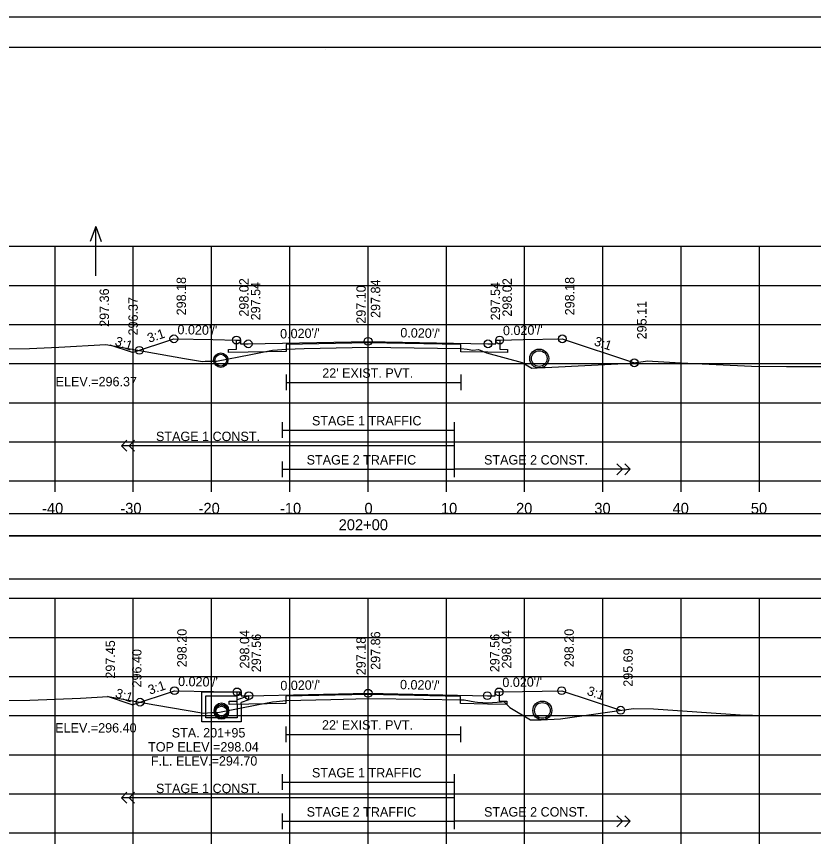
# Model space of a CAD drawing. Extents: x 1368122 to 1710785, y 373130 to 557566.
# Drawn here: x 1369977.3 to 1370079.1, y 373450.6 to 373557 of the extents above; entities that cross this region are included whole.
import ezdxf

# ---------------------------------------------------------------- set-up
doc = ezdxf.new("R2010")
doc.units = 0
for name, color, linetype in [('R_Alt Surface', 7, 'Continuous'), ('R_Axis', 7, 'Continuous'), ('R_Axis Annot', 7, 'Continuous'), ('R_Border', 7, 'Continuous'), ('R_Exist Surface', 7, 'Continuous'), ('R_Fin Surface', 7, 'Continuous'), ('R_Grid', 7, 'Continuous'), ('R_No Plot', 7, 'Continuous'), ('R_Striping', 7, 'Continuous'), ('R_Water', 7, 'Continuous'), ('R_Water Annot', 7, 'Continuous'), ('R_Xsect Elev', 7, 'Continuous'), ('R_Xsect Slope', 7, 'Continuous')]:
    doc.layers.add(name, color=color, linetype=linetype)

msp = doc.modelspace()

# ---------------------------------------------------------------- linework, layer by layer
for points in [[(1369873.09, 373490.64), (1370171.39, 373490.64), (1370171.39, 373493.46), (1369873.09, 373493.46)], [(1369873.03, 373485.12), (1370171.45, 373485.12), (1370171.45, 373490.64), (1369873.03, 373490.64)]]:
    msp.add_lwpolyline(points, close=True)
at = {"layer": 'R_Alt Surface'}
for points in [[(1370039.06, 373515.66), (1370039.06, 373514.49), (1370040.06, 373514.47), (1370040.06, 373514.05), (1370037.56, 373514.1), (1370034.08, 373514.17), (1370034.08, 373515.08), (1370022.24, 373515.32), (1370011.78, 373515.11), (1370011.78, 373514.19), (1370006.92, 373514.1), (1370004.42, 373514.05), (1370004.42, 373514.47), (1370005.42, 373514.49), (1370005.42, 373515.66)], [(1370011.78, 373511.24), (1370011.78, 373509.24)], [(1370034.08, 373511.24), (1370034.08, 373509.24)], [(1370011.78, 373510.24), (1370034.08, 373510.24)], [(1370038.98, 373470.68), (1370038.98, 373469.51), (1370039.98, 373469.49), (1370039.98, 373469.07), (1370037.48, 373469.12), (1370034.05, 373469.19), (1370034.05, 373470.1), (1370022.24, 373470.34), (1370011.74, 373470.13), (1370011.74, 373469.21), (1370007, 373469.12), (1370004.5, 373469.07), (1370004.5, 373469.49), (1370005.5, 373469.51), (1370005.5, 373470.68)], [(1370011.74, 373466.26), (1370011.74, 373464.26)], [(1370034.05, 373466.26), (1370034.05, 373464.26)], [(1370011.74, 373465.26), (1370034.05, 373465.26)]]:
    msp.add_lwpolyline(points, dxfattribs=at)
at = {"layer": 'R_Axis'}
for p, q in [((1369872.24, 373497.65), (1370172.24, 373497.65)), ((1369982.24, 373496.25), (1369982.24, 373497.65)), ((1369992.24, 373496.25), (1369992.24, 373497.65)), ((1370002.24, 373496.25), (1370002.24, 373497.65)), ((1370012.24, 373496.25), (1370012.24, 373497.65)), ((1370022.24, 373496.25), (1370022.24, 373497.65)), ((1370032.24, 373496.25), (1370032.24, 373497.65)), ((1370042.24, 373496.25), (1370042.24, 373497.65)), ((1370052.24, 373496.25), (1370052.24, 373497.65)), ((1370062.24, 373496.25), (1370062.24, 373497.65)), ((1370072.24, 373496.25), (1370072.24, 373497.65)), ((1369872.24, 373452.65), (1370172.24, 373452.65)), ((1369982.24, 373451.25), (1369982.24, 373452.65)), ((1369992.24, 373451.25), (1369992.24, 373452.65)), ((1370002.24, 373451.25), (1370002.24, 373452.65)), ((1370012.24, 373451.25), (1370012.24, 373452.65)), ((1370022.24, 373451.25), (1370022.24, 373452.65)), ((1370032.24, 373451.25), (1370032.24, 373452.65)), ((1370042.24, 373451.25), (1370042.24, 373452.65)), ((1370052.24, 373451.25), (1370052.24, 373452.65)), ((1370062.24, 373451.25), (1370062.24, 373452.65)), ((1370072.24, 373451.25), (1370072.24, 373452.65))]:
    msp.add_line(p, q, dxfattribs=at)
at = {"layer": 'R_Border'}
for p, q in [((1369864.24, 373553.11), (1370180.42, 373553.11)), ((1370016.76, 373552.85), (1370016.76, 373552.85)), ((1370016.76, 373552.85), (1370016.76, 373552.85))]:
    msp.add_line(p, q, dxfattribs=at)
at = {"layer": 'R_Exist Surface'}
for points in [[(1369956.31, 373514.54), (1369978.96, 373514.59), (1369982.7, 373514.77), (1369988.72, 373515.11), (1369998.77, 373513.32), (1370001.09, 373512.93), (1370001.44, 373512.95), (1370002.85, 373512.97), (1370007.27, 373513.82), (1370010.01, 373514.36), (1370010.68, 373514.41), (1370011.78, 373514.51), (1370014.06, 373514.57), (1370022.26, 373514.75), (1370025.15, 373514.72), (1370034.08, 373514.57), (1370034.08, 373514.57), (1370034.92, 373514.51), (1370035.64, 373514.38), (1370036.37, 373514.44), (1370037.36, 373514.04), (1370041.93, 373512.8), (1370043.17, 373512.07), (1370044.59, 373512.17), (1370044.87, 373512.17), (1370055.87, 373512.7), (1370058, 373513), (1370058.59, 373512.98), (1370062.2, 373512.73), (1370071.23, 373512.34), (1370075.69, 373512.3), (1370088, 373512.26)], [(1369965.28, 373469.58), (1369979.03, 373469.61), (1369985.47, 373469.9), (1369989.03, 373470.1), (1369995, 373469.05), (1370001.24, 373467.97), (1370002.2, 373468.03), (1370003.04, 373468.04), (1370008.03, 373469.01), (1370010.03, 373469.41), (1370010.53, 373469.46), (1370011.74, 373469.57), (1370017.49, 373469.72), (1370022.3, 373469.82), (1370029.3, 373469.76), (1370034.05, 373469.68), (1370034.05, 373469.68), (1370034.5, 373469.65), (1370035.86, 373469.4), (1370036.22, 373469.37), (1370037.6, 373469.27), (1370039.27, 373469.41), (1370039.6, 373469.44), (1370040.34, 373468.67), (1370043.01, 373467.11), (1370043.3, 373467.13), (1370044.37, 373467.13), (1370046.84, 373467.25), (1370056.14, 373468.57), (1370058.72, 373468.51), (1370069.8, 373467.74), (1370071.37, 373467.7), (1370085.96, 373467.62)]]:
    msp.add_lwpolyline(points, dxfattribs=at)
at = {"layer": 'R_Fin Surface'}
for p, q in [((1369992.12, 373514.06), (1369989.27, 373515.01)), ((1369992.1, 373469.05), (1369988.95, 373470.1))]:
    msp.add_line(p, q, dxfattribs=at)
for points in [[(1369992.12, 373514.06), (1369997.42, 373515.82), (1370002.42, 373515.72), (1370005.42, 373515.66), (1370005.92, 373515.66), (1370005.92, 373515.16), (1370006.92, 373515.18), (1370022.24, 373515.49), (1370037.56, 373515.18), (1370038.56, 373515.16), (1370038.56, 373515.66), (1370039.06, 373515.66), (1370042.06, 373515.72), (1370047.06, 373515.82), (1370056.27, 373512.75)], [(1369992.1, 373469.05), (1369997.5, 373470.84), (1370002.5, 373470.74), (1370005.5, 373470.68), (1370006, 373470.68), (1370006, 373470.18), (1370007, 373470.2), (1370022.24, 373470.51), (1370037.48, 373470.2), (1370038.48, 373470.18), (1370038.48, 373470.68), (1370038.98, 373470.68), (1370041.98, 373470.74), (1370046.98, 373470.84), (1370054.51, 373468.34)]]:
    msp.add_lwpolyline(points, dxfattribs=at)
at = {"layer": 'R_Grid'}
for p, q in [((1369872.24, 373527.65), (1370172.24, 373527.65)), ((1369982.24, 373497.65), (1369982.24, 373527.65)), ((1369992.24, 373497.65), (1369992.24, 373527.65)), ((1370002.24, 373497.65), (1370002.24, 373527.65)), ((1370012.24, 373497.65), (1370012.24, 373527.65)), ((1370022.24, 373497.65), (1370022.24, 373527.65)), ((1370032.24, 373497.65), (1370032.24, 373527.65)), ((1370042.24, 373497.65), (1370042.24, 373527.65)), ((1370052.24, 373497.65), (1370052.24, 373527.65)), ((1370062.24, 373497.65), (1370062.24, 373527.65)), ((1370072.24, 373497.65), (1370072.24, 373527.65)), ((1369872.24, 373522.65), (1370172.24, 373522.65)), ((1369872.24, 373517.65), (1370172.24, 373517.65)), ((1369872.24, 373512.65), (1370172.24, 373512.65)), ((1369872.24, 373507.65), (1370172.24, 373507.65)), ((1369872.24, 373502.65), (1370172.24, 373502.65)), ((1369872.24, 373497.65), (1370172.24, 373497.65)), ((1369872.24, 373482.65), (1370172.24, 373482.65)), ((1369982.24, 373452.65), (1369982.24, 373482.65)), ((1369992.24, 373452.65), (1369992.24, 373482.65)), ((1370002.24, 373452.65), (1370002.24, 373482.65)), ((1370012.24, 373452.65), (1370012.24, 373482.65)), ((1370022.24, 373452.65), (1370022.24, 373482.65)), ((1370032.24, 373452.65), (1370032.24, 373482.65)), ((1370042.24, 373452.65), (1370042.24, 373482.65)), ((1370052.24, 373452.65), (1370052.24, 373482.65)), ((1370062.24, 373452.65), (1370062.24, 373482.65)), ((1370072.24, 373452.65), (1370072.24, 373482.65)), ((1369872.24, 373477.65), (1370172.24, 373477.65)), ((1369872.24, 373472.65), (1370172.24, 373472.65)), ((1369872.24, 373467.65), (1370172.24, 373467.65)), ((1369872.24, 373462.65), (1370172.24, 373462.65)), ((1369872.24, 373457.65), (1370172.24, 373457.65)), ((1369872.24, 373452.65), (1370172.24, 373452.65))]:
    msp.add_line(p, q, dxfattribs=at)
at = {"layer": 'R_No Plot'}
msp.add_line((1369851.84, 373557), (1370185.17, 373557), dxfattribs=at)
for points in [[(1369851.83, 373557), (1370185.17, 373557), (1370185.17, 373343.66), (1369851.83, 373343.66)], [(1370098.16, 373553.11), (1370117.78, 373553.11), (1370117.78, 373543.23), (1370133.89, 373543.23), (1370157.09, 373543.23), (1370157.21, 373515.07), (1370180.42, 373515.07), (1370180.42, 373347.65), (1369864.24, 373347.65), (1369864.24, 373553.11)]]:
    msp.add_lwpolyline(points, close=True, dxfattribs=at)
for centre, radius in [((1369997.42, 373515.82), 0.5), ((1370005.42, 373515.66), 0.5), ((1370022.24, 373515.49), 0.5), ((1370039.06, 373515.66), 0.5), ((1370047.06, 373515.82), 0.5), ((1370006.92, 373515.18), 0.5), ((1370037.56, 373515.18), 0.5), ((1369993, 373514.35), 0.5), ((1370003.42, 373513.09), 0.917), ((1370044.11, 373513.3), 1.21), ((1370056.27, 373512.75), 0.5), ((1369997.5, 373470.84), 0.5), ((1370046.98, 373470.84), 0.5), ((1370005.5, 373470.68), 0.5), ((1370007, 373470.2), 0.5), ((1370022.24, 373470.51), 0.5), ((1370037.48, 373470.2), 0.5), ((1370038.98, 373470.68), 0.5), ((1369993.11, 373469.38), 0.5), ((1370003.5, 373468.35), 0.917), ((1370044.51, 373468.31), 1.21), ((1370003.5, 373468.1), 0.917), ((1370054.51, 373468.34), 0.5)]:
    msp.add_circle(centre, radius, dxfattribs=at)
at = {"layer": 'R_Striping'}
for p, q in [((1369990.71, 373502.15), (1369991.41, 373502.85)), ((1369991.41, 373501.44), (1369990.71, 373502.15)), ((1369991.71, 373502.15), (1369992.41, 373502.85)), ((1369992.41, 373501.44), (1369991.71, 373502.15)), ((1370055.74, 373499.15), (1370033.24, 373499.15)), ((1370054.74, 373499.15), (1370054.04, 373499.85)), ((1370054.04, 373498.44), (1370054.74, 373499.15)), ((1370055.74, 373499.15), (1370055.04, 373499.85)), ((1370055.04, 373498.44), (1370055.74, 373499.15)), ((1369990.71, 373457.15), (1369991.41, 373457.85)), ((1369991.71, 373457.15), (1369992.41, 373457.85)), ((1369991.41, 373456.44), (1369990.71, 373457.15)), ((1369992.41, 373456.44), (1369991.71, 373457.15)), ((1370054.74, 373454.15), (1370054.04, 373454.85)), ((1370055.74, 373454.15), (1370055.04, 373454.85)), ((1370055.74, 373454.15), (1370033.24, 373454.15)), ((1370054.04, 373453.44), (1370054.74, 373454.15)), ((1370055.04, 373453.44), (1370055.74, 373454.15))]:
    msp.add_line(p, q, dxfattribs=at)
for points in [[(1370011.24, 373505.15), (1370011.24, 373503.15)], [(1370033.24, 373505.15), (1370033.24, 373498.15)], [(1370033.24, 373505.15), (1370033.24, 373503.15)], [(1370011.24, 373504.15), (1370033.24, 373504.15)], [(1370033.24, 373502.15), (1369990.71, 373502.15)], [(1370011.24, 373500.15), (1370011.24, 373498.15)], [(1370011.24, 373499.15), (1370033.24, 373499.15)], [(1370011.24, 373460.15), (1370011.24, 373458.15)], [(1370033.24, 373460.15), (1370033.24, 373453.15)], [(1370033.24, 373460.15), (1370033.24, 373458.15)], [(1370011.24, 373459.15), (1370033.24, 373459.15)], [(1370033.24, 373457.15), (1369990.71, 373457.15)], [(1370011.24, 373455.15), (1370011.24, 373453.15)], [(1370011.24, 373454.15), (1370033.24, 373454.15)]]:
    msp.add_lwpolyline(points, dxfattribs=at)
at = {"layer": 'R_Water'}
for p, q in [((1370001, 373470.68), (1370005.75, 373470.68)), ((1370001, 373469.18), (1370001, 373470.68)), ((1370005.83, 373470.52), (1370005.5, 373470.18)), ((1370005.83, 373470.52), (1370005.75, 373470.68)), ((1370001.5, 373469.18), (1370001.5, 373470.18)), ((1370001.5, 373470.18), (1370005.5, 373470.18)), ((1370007, 373470.2), (1370005.5, 373469.68)), ((1370005.5, 373469.18), (1370005.5, 373469.68)), ((1370007, 373469.68), (1370006, 373469.33)), ((1370006, 373469.18), (1370006, 373469.33))]:
    msp.add_line(p, q, dxfattribs=at)
for points in [[(1370006, 373469.18), (1370006, 373466.85), (1370003.5, 373466.85), (1370001, 373466.85), (1370001, 373469.18)], [(1370005.5, 373469.18), (1370005.5, 373467.35), (1370003.5, 373467.35), (1370001.5, 373467.35), (1370001.5, 373469.18)], [(1370007, 373469.68), (1370007, 373470.2)]]:
    msp.add_lwpolyline(points, dxfattribs=at)
for centre, radius in [((1370044.11, 373513.3), 1), ((1370003.42, 373513.09), 0.75), ((1370044.51, 373468.31), 1), ((1370003.5, 373468.35), 0.75), ((1370003.5, 373468.1), 0.75)]:
    msp.add_circle(centre, radius, dxfattribs=at)
at = {"layer": 'R_Water Annot'}
for p, q in [((1369987.43, 373530.16), (1369986.73, 373528.24)), ((1369987.43, 373523.88), (1369987.43, 373530.16)), ((1369987.43, 373530.16), (1369988.13, 373528.24))]:
    msp.add_line(p, q, dxfattribs=at)
at = {"layer": 'R_Xsect Elev'}
for p, q in [((1370022.24, 373514.75), (1370022.24, 373524.75)), ((1370022.24, 373469.82), (1370022.24, 373479.82))]:
    msp.add_line(p, q, dxfattribs=at)

# ---------------------------------------------------------------- texts
at = {"layer": 'R_Axis Annot'}
for s, p in [('-40', (1369980.58, 373493.45)), ('-30', (1369990.58, 373493.45)), ('-20', (1370000.58, 373493.45)), ('-10', (1370010.98, 373493.45)), ('0', (1370021.78, 373493.45)), ('10', (1370031.55, 373493.45)), ('20', (1370041.15, 373493.45)), ('30', (1370051.15, 373493.45)), ('40', (1370061.15, 373493.45)), ('50', (1370071.15, 373493.45)), ('202+00', (1370018.48, 373491.35))]:
    msp.add_text(s, height=1.4, dxfattribs=at).set_placement(p)
at = {"layer": 'R_Striping'}
for s, p in [('STAGE 1 TRAFFIC', (1370015.07, 373504.75)), ('STAGE 1 CONST.', (1369995.14, 373502.75)), ('STAGE 2 TRAFFIC', (1370014.39, 373499.75)), ('STAGE 2 CONST.', (1370037.06, 373499.75)), ('STAGE 1 TRAFFIC', (1370015.07, 373459.75)), ('STAGE 1 CONST.', (1369995.14, 373457.75)), ('STAGE 2 TRAFFIC', (1370014.39, 373454.75)), ('STAGE 2 CONST.', (1370037.06, 373454.75))]:
    msp.add_text(s, height=1.2, dxfattribs=at).set_placement(p)
at = {"layer": 'R_Water'}
for p in [(1370016.38, 373510.84), (1370016.35, 373465.86)]:
    msp.add_text("22' EXIST. PVT.", height=1.2, dxfattribs=at).set_placement(p)
at = {"layer": 'R_Water Annot'}
for s, p in [('STA. 201+95', (1369997.15, 373464.86)), ('TOP ELEV.=298.04', (1369994.13, 373463.06)), ('F.L. ELEV.=294.70', (1369994.48, 373461.26))]:
    msp.add_text(s, height=1.2, dxfattribs=at).set_placement(p)
at = {"layer": 'R_Xsect Elev'}
for s, p in [('298.18', (1369998.97, 373518.82)), ('298.02', (1370006.97, 373518.66)), ('298.02', (1370040.61, 373518.66)), ('298.18', (1370048.61, 373518.82)), ('297.54', (1370008.47, 373518.18)), ('297.10', (1370021.94, 373517.75)), ('297.84', (1370023.79, 373518.49)), ('297.54', (1370039.11, 373518.18)), ('297.36', (1369989.13, 373517.35)), ('296.37', (1369992.81, 373516.25)), ('295.11', (1370057.82, 373515.75)), ('298.20', (1369999.05, 373473.84)), ('298.04', (1370007.05, 373473.68)), ('297.56', (1370008.55, 373473.2)), ('297.86', (1370023.79, 373473.51)), ('297.56', (1370039.03, 373473.2)), ('298.04', (1370040.53, 373473.68)), ('298.20', (1370048.53, 373473.84)), ('297.45', (1369989.9, 373472.38)), ('297.18', (1370021.94, 373472.82)), ('296.40', (1369993.28, 373471.25)), ('295.69', (1370056.06, 373471.34))]:
    msp.add_text(s, height=1.2, rotation=90, dxfattribs=at).set_placement(p)
for s, p in [('ELEV.=296.37', (1369982.31, 373509.75)), ('ELEV.=296.40', (1369982.26, 373465.49))]:
    msp.add_text(s, height=1.2, dxfattribs=at).set_placement(p)
at = {"layer": 'R_Xsect Slope'}
for s, rotation, p in [("0.020'/'", 358.8542, (1369997.87, 373516.41)), ("0.020'/'", 1.1458, (1370011.01, 373515.86)), ("0.020'/'", 358.8542, (1370026.35, 373516.01)), ("0.020'/'", 1.1458, (1370039.49, 373516.27)), ('3:1', 341.5651, (1369989.79, 373515.02)), ('3:1', 18.4349, (1369994.26, 373515.3)), ('3:1', 341.5651, (1370051.03, 373515.02)), ("0.020'/'", 358.8542, (1369997.95, 373471.44)), ("0.020'/'", 1.1458, (1370039.41, 373471.29)), ('3:1', 18.4349, (1369994.35, 373470.32)), ("0.020'/'", 1.1458, (1370011.04, 373470.89)), ("0.020'/'", 358.8542, (1370026.31, 373471.03)), ('3:1', 341.5651, (1370050.12, 373470.33)), ('3:1', 341.5651, (1369989.83, 373470.04))]:
    msp.add_text(s, height=1.2, rotation=rotation, dxfattribs=at).set_placement(p)

doc.saveas('drawing.dxf')
